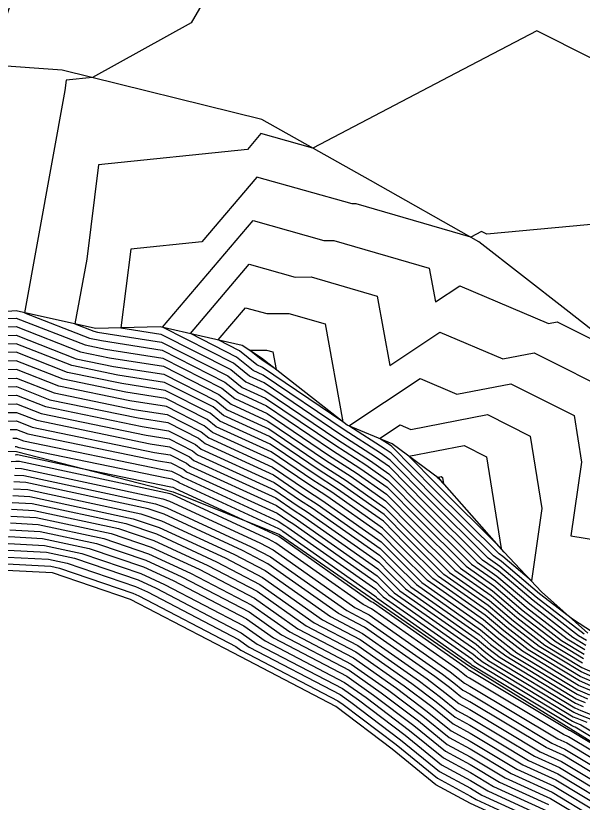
# Model space of a CAD drawing. Extents: x 2188792 to 2191981, y 386090 to 389710.
# Drawn here: x 2189575.65 to 2189610.3, y 387172.2 to 387220.31 of the extents above; entities that cross this region are included whole.
import ezdxf

# ---------------------------------------------------------------- set-up
doc = ezdxf.new("R2010")
doc.units = 0
for name, color, linetype in [('DTM Contours Major', 7, 'Continuous'), ('DTM Contours Minor', 7, 'Continuous'), ('PH Exist DTM Breakline', 7, 'Continuous')]:
    doc.layers.add(name, color=color, linetype=linetype)

msp = doc.modelspace()

# ---------------------------------------------------------------- linework, layer by layer
at = {"layer": 'DTM Contours Major'}
for points in [[(2189614.132, 387216.052), (2189607.523, 387219.388), (2189602.565, 387216.786), (2189593.823, 387212.199), (2189590.635, 387213.093), (2189589.815, 387212.126), (2189580.708, 387211.191), (2189579.99, 387205.418), (2189579.272, 387201.457), (2189580.429, 387201.003), (2189580.642, 387200.959)], [(2189580.642, 387200.959), (2189584.565, 387200.343), (2189588.618, 387198.284), (2189589.496, 387197.574), (2189590.93, 387196.917), (2189595.158, 387194.053), (2189597.057, 387192.833), (2189598.413, 387191.879), (2189600.418, 387189.847), (2189603.525, 387186.76), (2189604.989, 387185.733), (2189606.887, 387184.12), (2189609.377, 387182.194), (2189610.459, 387181.538)], [(2189611.253, 387179.723), (2189610.219, 387180.169), (2189607.666, 387181.717), (2189605.889, 387183.092), (2189604.535, 387184.242), (2189601.838, 387186.134), (2189599.614, 387188.344), (2189598.179, 387189.799), (2189595.568, 387191.636), (2189594.204, 387192.511), (2189591.168, 387194.568), (2189588.362, 387195.855), (2189587.719, 387196.374), (2189584.756, 387197.879), (2189581.888, 387198.33), (2189579.085, 387198.91), (2189575.684, 387200.243), (2189573.789, 387200.206)], [(2189590.631, 387199.293), (2189589.941, 387199.85), (2189590.982, 387199.859), (2189591.38, 387199.744), (2189591.577, 387198.666), (2189590.692, 387199.266), (2189590.631, 387199.293)], [(2189574.551, 387197.597), (2189575.692, 387197.619), (2189577.741, 387196.816), (2189583.134, 387195.701), (2189584.948, 387195.416), (2189586.821, 387194.464), (2189587.227, 387194.136), (2189591.406, 387192.219), (2189593.25, 387190.97), (2189594.079, 387190.438), (2189597.945, 387187.718), (2189598.81, 387186.841), (2189600.152, 387185.508), (2189604.081, 387182.752), (2189604.892, 387182.063), (2189605.956, 387181.24), (2189609.978, 387178.8), (2189610.606, 387178.529)], [(2189598.546, 387194.031), (2189597.905, 387194.443), (2189599.16, 387195.278), (2189599.806, 387195.004), (2189604.505, 387195.906), (2189607.118, 387194.589), (2189607.821, 387190.174), (2189607.187, 387185.741), (2189605.443, 387187.223), (2189605.211, 387187.386), (2189601.222, 387191.35), (2189598.648, 387193.96), (2189598.546, 387194.031)], [(2189575.313, 387194.988), (2189575.701, 387194.995), (2189576.397, 387194.723), (2189584.381, 387193.071), (2189585.139, 387192.952), (2189585.922, 387192.554), (2189586.092, 387192.417), (2189591.644, 387189.871), (2189592.297, 387189.428), (2189592.59, 387189.24), (2189597.71, 387185.638), (2189598.007, 387185.337), (2189598.466, 387184.881), (2189603.627, 387181.261), (2189603.894, 387181.034), (2189604.245, 387180.763), (2189609.738, 387177.431), (2189609.959, 387177.335), (2189610.573, 387177.091)], [(2189575.617, 387192.63), (2189576.013, 387192.609), (2189584.643, 387190.755), (2189585.052, 387190.616), (2189590.578, 387188.062), (2189591.403, 387187.631), (2189596.393, 387184.109), (2189597.262, 387183.656), (2189602.216, 387180.168), (2189602.715, 387179.791), (2189603.104, 387179.475), (2189603.412, 387179.307), (2189608.795, 387176.082), (2189609.352, 387175.825), (2189614.844, 387172.527)], [(2189575.434, 387190.54), (2189576.648, 387190.474), (2189582.391, 387189.24), (2189584.255, 387188.607), (2189587.933, 387186.907), (2189590.581, 387185.523), (2189593.903, 387183.179), (2189596.58, 387181.78), (2189599.877, 387179.459), (2189601.359, 387178.338), (2189602.514, 387177.4), (2189603.43, 387176.904), (2189607.013, 387174.757), (2189608.792, 387173.938), (2189612.447, 387171.743)], [(2189553.416, 387180.342), (2189556.581, 387182.424), (2189559.464, 387183.554), (2189561.115, 387184.015), (2189562.079, 387184.529), (2189564.462, 387185.136), (2189566.365, 387186.035), (2189568.742, 387186.809), (2189571.062, 387188.354), (2189572.885, 387188.147), (2189575.251, 387188.449), (2189577.282, 387188.339), (2189580.138, 387187.725), (2189583.458, 387186.597), (2189585.287, 387185.752), (2189589.76, 387183.415), (2189591.412, 387182.249), (2189595.899, 387179.904), (2189597.539, 387178.75), (2189600.003, 387176.886), (2189601.925, 387175.326), (2189603.448, 387174.5), (2189605.23, 387173.432), (2189608.233, 387172.051)]]:
    msp.add_lwpolyline(points, dxfattribs=at)
at = {"layer": 'DTM Contours Minor'}
for points in [[(2189595.957, 387236.347), (2189586.374, 387219.874), (2189580.339, 387216.526), (2189578.732, 387216.361), (2189578.655, 387215.74), (2189576.19, 387202.14), (2189580.16, 387200.585), (2189580.891, 387200.433), (2189584.603, 387199.85), (2189588.438, 387197.902), (2189589.27, 387197.231), (2189590.977, 387196.447), (2189594.967, 387193.744), (2189596.759, 387192.594), (2189598.367, 387191.463), (2189600.257, 387189.546), (2189603.187, 387186.635), (2189604.898, 387185.435), (2189606.687, 387183.915), (2189609.035, 387182.099), (2189610.411, 387181.264)], [(2189577.418, 387227.197), (2189574.046, 387217.295), (2189571.79, 387208.386), (2189570.171, 387201.939), (2189569.598, 387201.643), (2189571.157, 387201.265), (2189570.523, 387200.566), (2189573.331, 387201.772), (2189575.679, 387201.817), (2189579.891, 387200.166), (2189581.14, 387199.908), (2189584.642, 387199.357), (2189588.258, 387197.52), (2189589.043, 387196.887), (2189591.025, 387195.978), (2189594.777, 387193.436), (2189596.461, 387192.354), (2189598.32, 387191.047), (2189600.097, 387189.246), (2189602.85, 387186.509), (2189604.808, 387185.136), (2189606.488, 387183.709), (2189608.693, 387182.003), (2189610.363, 387180.99)], [(2189611.707, 387207.62), (2189604.461, 387206.951), (2189604.14, 387207.113), (2189603.475, 387206.764), (2189596.467, 387208.798), (2189596.231, 387208.796), (2189590.4, 387210.432), (2189587.036, 387206.468), (2189582.683, 387206.021), (2189582.086, 387201.219), (2189584.527, 387200.835)], [(2189588.977, 387199.048), (2189584.635, 387201.254), (2189590.165, 387207.771), (2189594.488, 387206.558), (2189595.096, 387206.563), (2189600.943, 387204.866), (2189601.319, 387202.799), (2189602.812, 387203.793), (2189608.241, 387201.487), (2189608.769, 387201.589), (2189612.874, 387199.52)], [(2189589.157, 387199.43), (2189586.329, 387200.866), (2189589.931, 387205.11), (2189592.746, 387204.32), (2189593.725, 387204.329), (2189597.755, 387203.159), (2189598.529, 387198.914), (2189601.595, 387200.954), (2189605.429, 387199.326), (2189607.348, 387199.694), (2189612.479, 387197.109)], [(2189589.337, 387199.812), (2189588.024, 387200.479), (2189589.696, 387202.449), (2189591.003, 387202.083), (2189592.353, 387202.094), (2189594.568, 387201.451), (2189595.66, 387195.463), (2189590.739, 387198.796), (2189590.404, 387198.95), (2189589.337, 387199.812)], [(2189573.484, 387201.25), (2189575.68, 387201.292), (2189579.622, 387199.747), (2189581.389, 387199.382), (2189584.68, 387198.864), (2189588.079, 387197.138), (2189588.816, 387196.543), (2189591.072, 387195.508), (2189594.586, 387193.128), (2189596.164, 387192.115), (2189598.273, 387190.631), (2189599.936, 387188.945), (2189602.513, 387186.384), (2189604.717, 387184.838), (2189606.288, 387183.503), (2189608.351, 387181.908), (2189610.315, 387180.716)], [(2189573.636, 387200.728), (2189575.682, 387200.767), (2189579.354, 387199.328), (2189581.639, 387198.856), (2189584.718, 387198.372), (2189587.899, 387196.756), (2189588.589, 387196.199), (2189591.12, 387195.038), (2189594.395, 387192.82), (2189595.866, 387191.875), (2189598.226, 387190.215), (2189599.775, 387188.644), (2189602.176, 387186.259), (2189604.626, 387184.54), (2189606.089, 387183.297), (2189608.008, 387181.812), (2189610.267, 387180.443), (2189611.383, 387179.961)], [(2189584.527, 387200.835), (2189588.798, 387198.666), (2189589.723, 387197.918), (2189590.882, 387197.387), (2189595.349, 387194.361), (2189597.355, 387193.073), (2189598.46, 387192.295), (2189600.579, 387190.147), (2189603.862, 387186.885), (2189605.08, 387186.031), (2189607.086, 387184.326), (2189609.719, 387182.289), (2189610.507, 387181.812)], [(2189611.124, 387179.484), (2189610.171, 387179.895), (2189607.324, 387181.622), (2189605.69, 387182.886), (2189604.444, 387183.944), (2189601.501, 387186.008), (2189599.453, 387188.043), (2189598.132, 387189.383), (2189595.27, 387191.396), (2189594.014, 387192.203), (2189591.215, 387194.098), (2189588.135, 387195.511), (2189587.54, 387195.992), (2189584.795, 387197.386), (2189582.137, 387197.804), (2189578.816, 387198.491), (2189575.685, 387199.718), (2189573.941, 387199.684)], [(2189610.995, 387179.245), (2189610.122, 387179.621), (2189606.982, 387181.526), (2189605.49, 387182.68), (2189604.353, 387183.646), (2189601.164, 387185.883), (2189599.293, 387187.742), (2189598.085, 387188.967), (2189594.972, 387191.156), (2189593.823, 387191.895), (2189591.263, 387193.629), (2189587.908, 387195.168), (2189587.36, 387195.61), (2189584.833, 387196.894), (2189582.387, 387197.278), (2189578.547, 387198.072), (2189575.687, 387199.193), (2189574.094, 387199.162)], [(2189610.555, 387182.085), (2189610.061, 387182.385), (2189607.286, 387184.532), (2189605.171, 387186.329), (2189604.199, 387187.01), (2189600.74, 387190.448), (2189598.507, 387192.711), (2189597.653, 387193.312), (2189595.54, 387194.669), (2189590.834, 387197.857), (2189589.95, 387198.262), (2189588.977, 387199.048)], [(2189610.403, 387182.48), (2189607.485, 387184.738), (2189605.262, 387186.627), (2189604.536, 387187.136), (2189600.9, 387190.749), (2189598.554, 387193.127), (2189597.95, 387193.552), (2189595.73, 387194.978), (2189590.787, 387198.326), (2189590.177, 387198.606), (2189589.157, 387199.43)], [(2189610.865, 387179.006), (2189610.074, 387179.347), (2189606.64, 387181.431), (2189605.291, 387182.474), (2189604.263, 387183.348), (2189600.826, 387185.758), (2189599.132, 387187.442), (2189598.038, 387188.55), (2189594.675, 387190.917), (2189593.632, 387191.586), (2189591.31, 387193.159), (2189587.681, 387194.824), (2189587.18, 387195.228), (2189584.871, 387196.401), (2189582.636, 387196.752), (2189578.278, 387197.654), (2189575.689, 387198.668), (2189574.246, 387198.641)], [(2189574.398, 387198.119), (2189575.691, 387198.144), (2189578.01, 387197.235), (2189582.885, 387196.226), (2189584.909, 387195.908), (2189587, 387194.846), (2189587.454, 387194.48), (2189591.358, 387192.689), (2189593.441, 387191.278), (2189594.377, 387190.677), (2189597.992, 387188.134), (2189598.971, 387187.141), (2189600.489, 387185.633), (2189604.172, 387183.05), (2189605.091, 387182.269), (2189606.298, 387181.335), (2189610.026, 387179.073), (2189610.736, 387178.768)], [(2189611.332, 387182.339), (2189609.697, 387183.387), (2189607.685, 387184.943), (2189605.353, 387186.925), (2189604.874, 387187.261), (2189601.061, 387191.049), (2189598.601, 387193.544), (2189598.248, 387193.792), (2189596.025, 387195.219), (2189600.377, 387198.116), (2189602.617, 387197.165), (2189605.927, 387197.8), (2189609.798, 387195.849), (2189610.251, 387193.005), (2189609.607, 387188.501), (2189611.974, 387188.108)], [(2189574.703, 387197.075), (2189575.694, 387197.094), (2189577.472, 387196.397), (2189583.384, 387195.175), (2189584.986, 387194.923), (2189586.641, 387194.082), (2189587, 387193.792), (2189591.453, 387191.75), (2189593.06, 387190.661), (2189593.781, 387190.198), (2189597.898, 387187.302), (2189598.65, 387186.54), (2189599.815, 387185.382), (2189603.99, 387182.454), (2189604.692, 387181.857), (2189605.614, 387181.144), (2189609.93, 387178.526), (2189610.477, 387178.29)], [(2189574.856, 387196.553), (2189575.696, 387196.569), (2189577.203, 387195.979), (2189583.633, 387194.649), (2189585.024, 387194.43), (2189586.461, 387193.7), (2189586.773, 387193.449), (2189591.501, 387191.28), (2189592.869, 387190.353), (2189593.483, 387189.959), (2189597.851, 387186.886), (2189598.489, 387186.239), (2189599.477, 387185.257), (2189603.899, 387182.156), (2189604.493, 387181.651), (2189605.271, 387181.049), (2189609.882, 387178.252), (2189610.348, 387178.051)], [(2189575.008, 387196.031), (2189575.698, 387196.045), (2189576.934, 387195.56), (2189583.882, 387194.123), (2189585.062, 387193.937), (2189586.282, 387193.318), (2189586.546, 387193.105), (2189591.548, 387190.81), (2189592.678, 387190.045), (2189593.185, 387189.719), (2189597.804, 387186.47), (2189598.328, 387185.939), (2189599.14, 387185.132), (2189603.808, 387181.858), (2189604.293, 387181.446), (2189604.929, 387180.954), (2189609.834, 387177.978), (2189610.218, 387177.813), (2189611.283, 387177.388)], [(2189575.161, 387195.51), (2189575.699, 387195.52), (2189576.666, 387195.141), (2189584.131, 387193.597), (2189585.101, 387193.445), (2189586.102, 387192.936), (2189586.319, 387192.761), (2189591.596, 387190.34), (2189592.487, 387189.737), (2189592.888, 387189.479), (2189597.757, 387186.054), (2189598.167, 387185.638), (2189598.803, 387185.007), (2189603.717, 387181.56), (2189604.094, 387181.24), (2189604.587, 387180.858), (2189609.786, 387177.704), (2189610.089, 387177.574), (2189610.928, 387177.239)], [(2189575.466, 387194.466), (2189575.703, 387194.471), (2189576.128, 387194.304), (2189584.63, 387192.545), (2189585.177, 387192.459), (2189585.743, 387192.172), (2189585.865, 387192.073), (2189591.691, 387189.401), (2189592.106, 387189.12), (2189592.292, 387189), (2189597.664, 387185.222), (2189597.846, 387185.037), (2189598.128, 387184.756), (2189603.536, 387180.963), (2189603.695, 387180.829), (2189603.903, 387180.667), (2189609.69, 387177.157), (2189609.83, 387177.096), (2189610.218, 387176.942), (2189615.981, 387173.461)], [(2189615.895, 387173.149), (2189609.863, 387176.793), (2189609.701, 387176.858), (2189609.642, 387176.883), (2189603.561, 387180.572), (2189603.495, 387180.623), (2189603.445, 387180.665), (2189597.791, 387184.631), (2189597.685, 387184.736), (2189597.617, 387184.806), (2189591.994, 387188.761), (2189591.915, 387188.812), (2189591.739, 387188.931), (2189585.638, 387191.729), (2189585.563, 387191.79), (2189585.216, 387191.967), (2189584.879, 387192.02), (2189575.859, 387193.885), (2189575.704, 387193.946), (2189575.618, 387193.944)], [(2189601.383, 387191.65), (2189599.696, 387193.361), (2189603.084, 387194.011), (2189604.438, 387193.329), (2189605.33, 387187.728), (2189601.383, 387191.65)], [(2189575.608, 387193.456), (2189575.69, 387193.467), (2189575.76, 387193.463), (2189579.713, 387192.614), (2189585.129, 387191.494), (2189585.254, 387191.474), (2189585.383, 387191.408), (2189585.411, 387191.386), (2189589.792, 387189.376), (2189591.636, 387188.523), (2189591.731, 387188.474), (2189597.389, 387184.481), (2189597.534, 387184.406), (2189603.151, 387180.451), (2189603.257, 387180.371), (2189603.34, 387180.304), (2189603.405, 387180.269), (2189609.508, 387176.612), (2189609.576, 387176.58), (2189615.803, 387172.84)], [(2189615.323, 387172.684), (2189609.464, 387176.203), (2189609.152, 387176.347), (2189603.409, 387179.788), (2189603.222, 387179.889), (2189602.986, 387180.081), (2189602.683, 387180.31), (2189597.398, 387184.031), (2189596.891, 387184.295), (2189591.567, 387188.052), (2189591.107, 387188.293), (2189585.212, 387191.018), (2189585.093, 387191.058), (2189575.887, 387193.036), (2189575.653, 387193.048), (2189575.382, 387193.014)], [(2189575.58, 387192.212), (2189576.14, 387192.182), (2189584.192, 387190.452), (2189584.893, 387190.214), (2189590.049, 387187.831), (2189591.238, 387187.209), (2189595.895, 387183.923), (2189597.125, 387183.28), (2189601.748, 387180.026), (2189602.444, 387179.5), (2189602.986, 387179.06), (2189603.416, 387178.827), (2189608.439, 387175.817), (2189609.24, 387175.448), (2189614.365, 387172.37)], [(2189601.543, 387191.951), (2189601.425, 387192.071), (2189601.663, 387192.117), (2189601.758, 387192.069), (2189601.82, 387191.676), (2189601.543, 387191.951)], [(2189575.507, 387191.376), (2189576.394, 387191.328), (2189583.292, 387189.846), (2189584.574, 387189.411), (2189588.991, 387187.369), (2189590.91, 387186.366), (2189594.899, 387183.551), (2189596.853, 387182.53), (2189600.813, 387179.742), (2189601.901, 387178.919), (2189602.75, 387178.23), (2189603.423, 387177.865), (2189607.726, 387175.287), (2189609.016, 387174.693), (2189613.406, 387172.056)], [(2189613.885, 387172.213), (2189609.128, 387175.071), (2189608.082, 387175.552), (2189603.42, 387178.346), (2189602.868, 387178.645), (2189602.172, 387179.21), (2189601.28, 387179.884), (2189596.989, 387182.905), (2189595.397, 387183.737), (2189591.074, 387186.787), (2189589.52, 387187.6), (2189584.733, 387189.813), (2189583.742, 387190.149), (2189576.267, 387191.755), (2189575.543, 387191.794)], [(2189575.47, 387190.958), (2189576.521, 387190.901), (2189582.841, 387189.543), (2189584.414, 387189.009), (2189588.462, 387187.138), (2189590.745, 387185.944), (2189594.401, 387183.365), (2189596.717, 387182.155), (2189600.345, 387179.601), (2189601.63, 387178.629), (2189602.632, 387177.815), (2189603.427, 387177.384), (2189607.369, 387175.022), (2189608.904, 387174.316), (2189612.927, 387171.9)], [(2189575.397, 387190.122), (2189576.774, 387190.047), (2189581.94, 387188.937), (2189584.096, 387188.205), (2189587.403, 387186.676), (2189590.417, 387185.101), (2189593.404, 387182.993), (2189596.444, 387181.405), (2189599.41, 387179.317), (2189601.088, 387178.048), (2189602.396, 387176.985), (2189603.434, 387176.423), (2189606.656, 387174.492), (2189608.681, 387173.561), (2189611.968, 387171.586)], [(2189575.361, 387189.703), (2189576.901, 387189.62), (2189581.49, 387188.634), (2189583.936, 387187.803), (2189586.874, 387186.445), (2189590.253, 387184.679), (2189592.906, 387182.807), (2189596.308, 387181.03), (2189598.942, 387179.175), (2189600.817, 387177.757), (2189602.278, 387176.57), (2189603.438, 387175.942), (2189606.3, 387174.227), (2189608.569, 387173.183), (2189611.489, 387171.429)], [(2189575.324, 387189.285), (2189577.028, 387189.193), (2189581.039, 387188.331), (2189583.777, 387187.401), (2189586.345, 387186.214), (2189590.088, 387184.258), (2189592.408, 387182.621), (2189596.172, 387180.654), (2189598.474, 387179.033), (2189600.545, 387177.467), (2189602.161, 387176.156), (2189603.441, 387175.462), (2189605.943, 387173.962), (2189608.457, 387172.806), (2189611.009, 387171.273)], [(2189575.287, 387188.867), (2189577.155, 387188.766), (2189580.589, 387188.028), (2189583.617, 387186.999), (2189585.816, 387185.983), (2189589.924, 387183.836), (2189591.91, 387182.435), (2189596.035, 387180.279), (2189598.007, 387178.891), (2189600.274, 387177.177), (2189602.043, 387175.741), (2189603.445, 387174.981), (2189605.587, 387173.697), (2189608.345, 387172.428), (2189610.53, 387171.116)], [(2189556.367, 387181.773), (2189559.518, 387183.009), (2189561.323, 387183.512), (2189562.092, 387183.923), (2189564.7, 387184.587), (2189566.782, 387185.571), (2189568.679, 387186.188), (2189571.203, 387187.87), (2189572.658, 387187.704), (2189575.214, 387188.031), (2189577.408, 387187.912), (2189579.688, 387187.422), (2189583.298, 387186.196), (2189584.758, 387185.521), (2189589.596, 387182.993), (2189590.914, 387182.063), (2189595.763, 387179.529), (2189597.072, 387178.608), (2189599.732, 387176.596), (2189601.807, 387174.911), (2189603.452, 387174.019), (2189604.874, 387173.167), (2189608.121, 387171.674)], [(2189556.153, 387181.123), (2189559.572, 387182.464), (2189561.53, 387183.01), (2189562.104, 387183.316), (2189564.937, 387184.038), (2189567.2, 387185.107), (2189568.616, 387185.568), (2189571.345, 387187.385), (2189572.431, 387187.262), (2189575.178, 387187.613), (2189577.535, 387187.485), (2189579.238, 387187.119), (2189583.139, 387185.794), (2189584.229, 387185.29), (2189589.431, 387182.571), (2189590.416, 387181.877), (2189595.627, 387179.154), (2189596.604, 387178.466), (2189599.461, 387176.305), (2189601.689, 387174.496), (2189603.456, 387173.539), (2189604.517, 387172.902), (2189608.009, 387171.296)], [(2189555.938, 387180.473), (2189559.626, 387181.919), (2189561.737, 387182.507), (2189562.117, 387182.71), (2189565.175, 387183.489), (2189567.617, 387184.643), (2189568.553, 387184.947), (2189571.486, 387186.901), (2189572.204, 387186.82), (2189575.141, 387187.195), (2189577.662, 387187.058), (2189578.787, 387186.816), (2189582.98, 387185.392), (2189583.7, 387185.059), (2189589.267, 387182.15), (2189589.918, 387181.691), (2189595.49, 387178.779), (2189596.136, 387178.324), (2189599.19, 387176.015), (2189601.571, 387174.081), (2189603.459, 387173.058), (2189604.161, 387172.637), (2189607.897, 387170.919)], [(2189555.724, 387179.822), (2189559.679, 387181.373), (2189561.944, 387182.005), (2189562.129, 387182.104), (2189565.412, 387182.94), (2189568.034, 387184.178), (2189568.49, 387184.327), (2189571.628, 387186.417), (2189571.977, 387186.377), (2189575.104, 387186.777), (2189577.789, 387186.631), (2189578.337, 387186.513), (2189582.82, 387184.99), (2189583.171, 387184.828), (2189589.103, 387181.728), (2189589.419, 387181.505), (2189595.354, 387178.404), (2189595.669, 387178.182), (2189598.918, 387175.724), (2189601.453, 387173.666), (2189603.463, 387172.577), (2189603.805, 387172.372), (2189607.785, 387170.541)]]:
    msp.add_lwpolyline(points, dxfattribs=at)
at = {"layer": 'PH Exist DTM Breakline'}
for points in [[(2189687.885, 387143.417), (2189680.868, 387148.397), (2189673.851, 387153.378), (2189666.833, 387158.358), (2189659.299, 387163.743), (2189651.765, 387169.127), (2189644.23, 387174.512), (2189638.171, 387179.372), (2189632.112, 387184.232), (2189626.052, 387189.092), (2189619.993, 387193.952), (2189614.651, 387198.13), (2189609.309, 387202.308), (2189603.967, 387206.486), (2189597.339, 387210.219), (2189590.711, 387213.951), (2189578.494, 387216.985), (2189569.669, 387217.599), (2189556.903, 387216.776), (2189549.728, 387214.976)], [(2189610.635, 387182.545), (2189607.813, 387185.076), (2189605.529, 387187.504), (2189601.556, 387191.974), (2189598.667, 387194.128), (2189595.91, 387195.267), (2189590.681, 387199.369), (2189589.492, 387200.143), (2189584.492, 387201.286), (2189580.539, 387201.175), (2189575.677, 387202.254), (2189573.241, 387202.081), (2189569.748, 387200.135), (2189568.474, 387200.214), (2189566.655, 387200.447), (2189565.135, 387201.107), (2189564.101, 387201.66), (2189563.435, 387201.723), (2189560.396, 387200.748), (2189559.328, 387199.845), (2189557.007, 387195.514), (2189554.296, 387191.881)], [(2189511.975, 387142.54), (2189519.906, 387151.306), (2189525.176, 387158.622), (2189530.447, 387165.937), (2189533.254, 387171.691), (2189536.124, 387174.047), (2189541.684, 387178.187), (2189548.439, 387183.031), (2189558.886, 387189.419), (2189561.946, 387190.951), (2189569.457, 387193.841), (2189575.705, 387193.645), (2189585.277, 387191.182), (2189591.774, 387188.584), (2189597.589, 387184.556), (2189603.403, 387180.528), (2189609.607, 387176.686), (2189615.812, 387172.843), (2189624.279, 387168.431), (2189632.746, 387164.019), (2189638.291, 387161.19), (2189646.518, 387154.892), (2189653.277, 387144.431)], [(2189612.507, 387167.649), (2189607.679, 387170.183), (2189603.466, 387172.121), (2189601.341, 387173.273), (2189598.661, 387175.449), (2189595.225, 387178.048), (2189588.947, 387181.328), (2189582.669, 387184.609), (2189577.909, 387186.226), (2189575.07, 387186.38), (2189571.762, 387185.957), (2189568.43, 387183.738), (2189565.638, 387182.419), (2189562.141, 387181.528), (2189559.73, 387180.856), (2189555.521, 387179.205)]]:
    msp.add_lwpolyline(points, dxfattribs=at)

doc.saveas('drawing.dxf')
